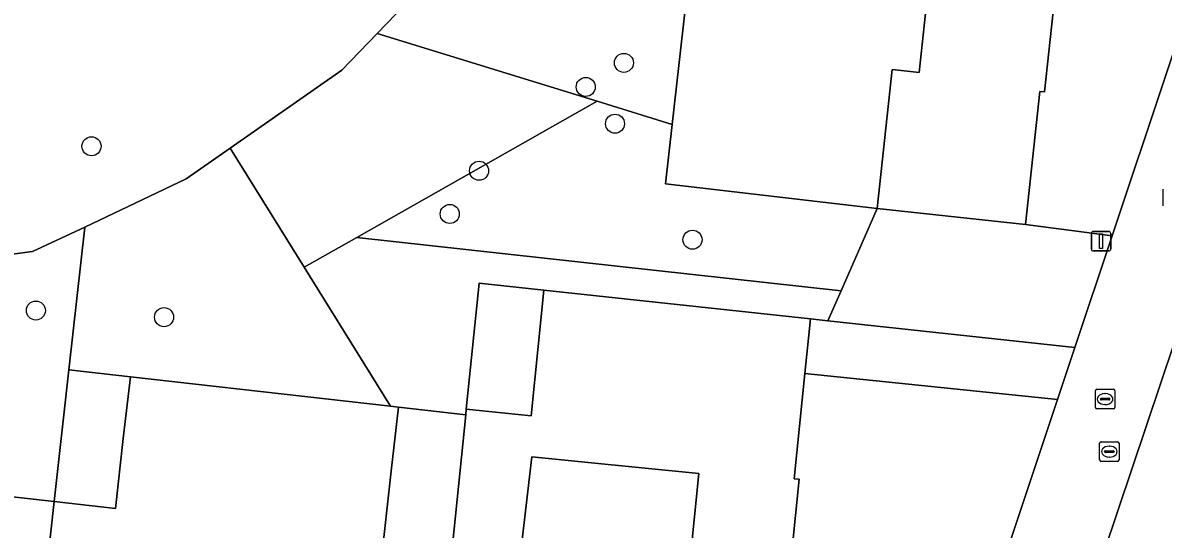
# Model space of a CAD drawing. Extents: x 162396 to 163643, y 386452 to 387406.
# Drawn here: x 162656.8 to 162715.3, y 386710 to 386736 of the extents above; entities that cross this region are included whole.
import ezdxf

# ---------------------------------------------------------------- set-up
doc = ezdxf.new("R2010")
doc.units = 0
for name, color, linetype in [('IMGEO_Boom', 7, 'Continuous'), ('IMGEO_Erf', 7, 'Continuous'), ('IMGEO_Groenvoorziening', 7, 'Continuous'), ('IMGEO_Kolk', 7, 'Continuous'), ('IMGEO_Lichtmast', 7, 'Continuous'), ('IMGEO_Pand', 7, 'Continuous'), ('IMGEO_Rijbaan_lokaal_open', 7, 'Continuous'), ('IMGEO_Rioolput', 7, 'Continuous'), ('IMGEO_Voetpad_open', 7, 'Continuous')]:
    doc.layers.add(name, color=color, linetype=linetype)

msp = doc.modelspace()

# ---------------------------------------------------------------- linework, layer by layer
at = {"layer": 'IMGEO_Boom'}
for centre in [(162687.64, 386733.908), (162685.681, 386732.673), (162687.183, 386730.787), (162660.303, 386729.626), (162680.203, 386728.369), (162678.699, 386726.151), (162691.162, 386724.829), (162657.447, 386721.193), (162664.026, 386720.852)]:
    msp.add_circle(centre, 0.489, dxfattribs=at)
at = {"layer": 'IMGEO_Erf'}
for points in [[(162715.694, 386759.778), (162714.638, 386750), (162714.352, 386747.357), (162714.084, 386747.386), (162713.763, 386744.408), (162710.569, 386744.753), (162709.237, 386732.417), (162708.992, 386732.443), (162708.253, 386725.604), (162712.707, 386725.029), (162721.053, 386750)], [(162726.132, 386750), (162710.091, 386702.248)], [(162703.91, 386698.669), (162709.903, 386716.628), (162696.927, 386717.955), (162696.379, 386712.558), (162696.647, 386712.531), (162695.374, 386699.99)]]:
    msp.add_lwpolyline(points, dxfattribs=at)
for points in [[(162703.314, 386738.216), (162692.614, 386739.372), (162693.415, 386746.788), (162707.062, 386745.314), (162707.408, 386748.519), (162707.9, 386748.466), (162708.066, 386750), (162708.418, 386753.261), (162697.719, 386754.416), (162698.033, 386757.32), (162693.193, 386757.941), (162692.298, 386750), (162690.127, 386730.75), (162689.782, 386727.693), (162700.646, 386726.426), (162701.418, 386733.565), (162702.795, 386733.416)], [(162680.201, 386722.593), (162679.547, 386716.125), (162682.88, 386715.787), (162683.241, 386719.344), (162683.534, 386722.234)], [(162659.139, 386718.151), (162658.389, 386711.381), (162661.529, 386711.031), (162661.929, 386714.628), (162662.298, 386717.793)], [(162658.477, 386679.687), (162658.039, 386676.168), (162675.851, 386674.18), (162676.339, 386678.636), (162678.883, 386701.884), (162678.11, 386701.963), (162679.518, 386715.844), (162676.063, 386716.235), (162675.713, 386713.094), (162675.147, 386708.008), (162675.661, 386707.951), (162674.286, 386695.595), (162677.374, 386695.248), (162676.813, 386690.223), (162677.278, 386690.171), (162675.886, 386677.714), (162670.535, 386678.312), (162671.541, 386687.324), (162662.865, 386688.293), (162662.629, 386686.178), (162664.02, 386686.022), (162663.247, 386679.123)], [(162691.491, 386712.821), (162685.633, 386713.415), (162682.916, 386713.69), (162682.502, 386710.164), (162681.498, 386701.619), (162684.402, 386701.278), (162690.25, 386700.592)], [(162658.269, 386704.137), (162657.591, 386704.213), (162658.389, 386711.381), (162654.858, 386711.777), (162654.527, 386708.61), (162654.892, 386708.571), (162654.344, 386703.452), (162654.774, 386703.406), (162654.158, 386697.661), (162655.349, 386697.488), (162655.2, 386695.979), (162656.593, 386695.788), (162656.019, 386690.599), (162656.259, 386690.573), (162655.73, 386685.634), (162656.13, 386685.591)]]:
    msp.add_lwpolyline(points, close=True, dxfattribs=at)
at = {"layer": 'IMGEO_Groenvoorziening'}
for points in [[(162686.863, 386765.696), (162685.044, 386758.027), (162684.661, 386752.274), (162683.834, 386750), (162680.686, 386741.35), (162674.963, 386735.41), (162686.275, 386731.934), (162690.127, 386730.75), (162692.298, 386750), (162693.193, 386757.941), (162698.033, 386757.32), (162698.486, 386761.512), (162691.21, 386762.184), (162693.995, 386773.439), (162700.676, 386787.19), (162684.925, 386773.306)], [(162654.931, 386723.909), (162657.28, 386724.217), (162659.953, 386725.482), (162665.16, 386727.947), (162667.423, 386729.529), (162673.153, 386733.532), (162674.963, 386735.41), (162680.686, 386741.35)]]:
    msp.add_lwpolyline(points, dxfattribs=at)
for points in [[(162673.928, 386724.951), (162686.275, 386731.934), (162674.963, 386735.41), (162673.153, 386733.532), (162667.423, 386729.529), (162671.22, 386723.419)], [(162698.792, 386722.2), (162700.646, 386726.426), (162689.782, 386727.693), (162690.127, 386730.75), (162686.275, 386731.934), (162673.928, 386724.951)], [(162675.656, 386716.282), (162671.22, 386723.419), (162667.423, 386729.529), (162665.16, 386727.947), (162659.953, 386725.482), (162659.139, 386718.151), (162662.298, 386717.793)], [(162638.109, 386713.657), (162641.18, 386713.312), (162654.858, 386711.777), (162658.389, 386711.381), (162659.139, 386718.151), (162659.953, 386725.482), (162657.28, 386724.217), (162654.931, 386723.909), (162650.103, 386723.566), (162642.757, 386724.204), (162637.332, 386725.167), (162633.511, 386726.65), (162631.137, 386728.017), (162622.004, 386719.949), (162629.005, 386707.818), (162633.945, 386707.276), (162637.281, 386706.897)], [(162710.794, 386719.297), (162712.707, 386725.029), (162708.253, 386725.604), (162700.646, 386726.426), (162698.792, 386722.2), (162698.117, 386720.663)], [(162679.547, 386716.125), (162680.201, 386722.593), (162683.534, 386722.234), (162697.229, 386720.759), (162698.117, 386720.663), (162698.792, 386722.2), (162673.928, 386724.951), (162671.22, 386723.419), (162675.656, 386716.282), (162676.063, 386716.235), (162679.518, 386715.844)]]:
    msp.add_lwpolyline(points, close=True, dxfattribs=at)
at = {"layer": 'IMGEO_Kolk'}
for p, q in [((162715.331, 386726.571), (162715.331, 386727.423)), ((162711.849, 386716.222), (162711.849, 386717.074)), ((162711.924, 386717.148), (162712.776, 386717.148)), ((162712.337, 386716.928), (162712.362, 386716.928)), ((162712.85, 386717.074), (162712.85, 386716.222)), ((162712.108, 386716.642), (162712.108, 386716.654)), ((162712.546, 386716.605), (162712.148, 386716.605)), ((162712.151, 386716.691), (162712.549, 386716.691)), ((162712.36, 386716.368), (162712.335, 386716.368)), ((162712.592, 386716.654), (162712.592, 386716.642)), ((162712.776, 386716.148), (162711.924, 386716.148))]:
    msp.add_line(p, q, dxfattribs=at)
for points in [[(162715.331, 386726.571), (162715.331, 386727.423)], [(162711.849, 386716.222), (162711.849, 386717.074)], [(162711.924, 386717.148), (162712.776, 386717.148)], [(162712.85, 386717.074), (162712.85, 386716.222)], [(162712.776, 386716.148), (162711.924, 386716.148)]]:
    msp.add_lwpolyline(points, dxfattribs=at)
for centre, radius, start, end in [((162711.926, 386717.072), 0.0765, 91.55205, 178.44795), ((162711.926, 386717.072), 0.0765, 91.55205, 178.44795), ((162712.774, 386717.072), 0.0765, 1.55205, 88.44795), ((162712.774, 386717.072), 0.0765, 1.55205, 88.44795), ((162712.148, 386716.651), 0.0403, 85.87752, 175.75265), ((162712.145, 386716.641), 0.0366, 178.93798, 274.71019), ((162712.549, 386716.648), 0.043, 264.86636, 352.45326), ((162712.553, 386716.653), 0.0386, 1.73085, 96.63898), ((162711.926, 386716.224), 0.0765, 181.55205, 268.44795), ((162711.926, 386716.224), 0.0765, 181.55205, 268.44795), ((162712.774, 386716.224), 0.0765, 271.55205, 358.44795), ((162712.774, 386716.224), 0.0765, 271.55205, 358.44795)]:
    msp.add_arc(centre, radius, start, end, dxfattribs=at)
for centre, major_axis, ratio, start_param, end_param in [((162712.336, 386716.648), (-0.387, 0.002), 0.722429, 4.712389, 7.853982), ((162712.361, 386716.648), (-0.39, 0.002), 0.717154, 1.570796, 4.712389)]:
    msp.add_ellipse(centre, major_axis=major_axis, ratio=ratio, start_param=start_param, end_param=end_param, dxfattribs=at)
at = {"layer": 'IMGEO_Lichtmast'}
for p, q in [((162711.645, 386724.352), (162711.645, 386725.152)), ((162711.645, 386725.152), (162711.645, 386724.352)), ((162711.745, 386725.252), (162712.535, 386725.252)), ((162712.535, 386725.252), (162711.745, 386725.252)), ((162712.635, 386725.152), (162712.635, 386724.352)), ((162712.635, 386724.352), (162712.635, 386725.152)), ((162712.535, 386724.252), (162711.745, 386724.252)), ((162711.745, 386724.252), (162712.535, 386724.252))]:
    msp.add_line(p, q, dxfattribs=at)
msp.add_lwpolyline([(162712.065, 386725.127), (162712.215, 386725.127), (162712.215, 386724.377), (162712.065, 386724.377), (162712.065, 386725.127)], dxfattribs=at)
for centre, start, end in [((162711.745, 386725.152), 90, 180), ((162711.745, 386725.152), 90, 180), ((162712.535, 386725.152), 0, 90), ((162712.535, 386725.152), 360, 90), ((162711.745, 386724.352), 180, 270), ((162711.745, 386724.352), 180, 270), ((162712.535, 386724.352), 270, 0), ((162712.535, 386724.352), 270, 0)]:
    msp.add_arc(centre, 0.1, start, end, dxfattribs=at)
at = {"layer": 'IMGEO_Pand'}
for points in [[(162708.253, 386725.604), (162708.992, 386732.443), (162709.237, 386732.417), (162710.569, 386744.753), (162707.062, 386745.314), (162693.415, 386746.788), (162692.614, 386739.372), (162703.314, 386738.216), (162702.795, 386733.416), (162701.418, 386733.565), (162700.646, 386726.426)], [(162696.927, 386717.955), (162697.229, 386720.759), (162683.534, 386722.234), (162683.241, 386719.344), (162682.88, 386715.787), (162679.547, 386716.125), (162679.518, 386715.844), (162678.11, 386701.963), (162678.883, 386701.884), (162681.14, 386701.655), (162681.498, 386701.619), (162682.502, 386710.164), (162682.916, 386713.69), (162685.633, 386713.415), (162691.491, 386712.821), (162690.25, 386700.592), (162695.374, 386699.99), (162696.647, 386712.531), (162696.379, 386712.558)], [(162675.656, 386716.282), (162662.298, 386717.793), (162661.929, 386714.628), (162661.529, 386711.031), (162658.389, 386711.381), (162657.591, 386704.213), (162658.269, 386704.137), (162661.048, 386703.828), (162661.655, 386709.283), (162670.307, 386708.321), (162668.958, 386696.188), (162674.286, 386695.595), (162675.661, 386707.951), (162675.147, 386708.008), (162675.713, 386713.094), (162676.063, 386716.235)]]:
    msp.add_lwpolyline(points, close=True, dxfattribs=at)
at = {"layer": 'IMGEO_Rijbaan_lokaal_open'}
for points in [[(162721.053, 386750), (162712.707, 386725.029), (162710.794, 386719.297), (162709.903, 386716.628), (162703.91, 386698.669)], [(162710.091, 386702.248), (162726.132, 386750)]]:
    msp.add_lwpolyline(points, dxfattribs=at)
at = {"layer": 'IMGEO_Rioolput'}
for p, q in [((162712.065, 386713.524), (162712.065, 386714.376)), ((162712.14, 386714.45), (162712.992, 386714.45)), ((162712.324, 386713.944), (162712.324, 386713.956)), ((162712.762, 386713.907), (162712.364, 386713.907)), ((162712.367, 386713.993), (162712.765, 386713.993)), ((162712.553, 386714.23), (162712.578, 386714.23)), ((162712.808, 386713.956), (162712.808, 386713.944)), ((162713.066, 386714.376), (162713.066, 386713.524)), ((162712.992, 386713.45), (162712.14, 386713.45)), ((162712.576, 386713.67), (162712.551, 386713.67))]:
    msp.add_line(p, q, dxfattribs=at)
for points in [[(162712.065, 386713.524), (162712.065, 386714.376)], [(162712.14, 386714.45), (162712.992, 386714.45)], [(162713.066, 386714.376), (162713.066, 386713.524)], [(162712.992, 386713.45), (162712.14, 386713.45)]]:
    msp.add_lwpolyline(points, dxfattribs=at)
for centre, radius, start, end in [((162712.142, 386714.374), 0.0765, 91.55205, 178.44795), ((162712.142, 386714.374), 0.0765, 91.55205, 178.44795), ((162712.364, 386713.953), 0.0403, 85.87752, 175.75265), ((162712.361, 386713.943), 0.0366, 178.93798, 274.71019), ((162712.765, 386713.95), 0.043, 264.86636, 352.45326), ((162712.769, 386713.955), 0.0386, 1.73085, 96.63898), ((162712.99, 386714.374), 0.0765, 1.55205, 88.44795), ((162712.99, 386714.374), 0.0765, 1.55205, 88.44795), ((162712.142, 386713.526), 0.0765, 181.55205, 268.44795), ((162712.142, 386713.526), 0.0765, 181.55205, 268.44795), ((162712.99, 386713.526), 0.0765, 271.55205, 358.44795), ((162712.99, 386713.526), 0.0765, 271.55205, 358.44795)]:
    msp.add_arc(centre, radius, start, end, dxfattribs=at)
for centre, major_axis, ratio, start_param, end_param in [((162712.552, 386713.95), (-0.387, 0.002), 0.722429, 4.712389, 7.853982), ((162712.577, 386713.95), (-0.39, 0.002), 0.717154, 1.570796, 4.712389)]:
    msp.add_ellipse(centre, major_axis=major_axis, ratio=ratio, start_param=start_param, end_param=end_param, dxfattribs=at)
at = {"layer": 'IMGEO_Voetpad_open'}
msp.add_lwpolyline([(162698.117, 386720.663), (162697.229, 386720.759), (162696.927, 386717.955), (162709.903, 386716.628), (162710.794, 386719.297)], close=True, dxfattribs=at)

doc.saveas('drawing.dxf')
